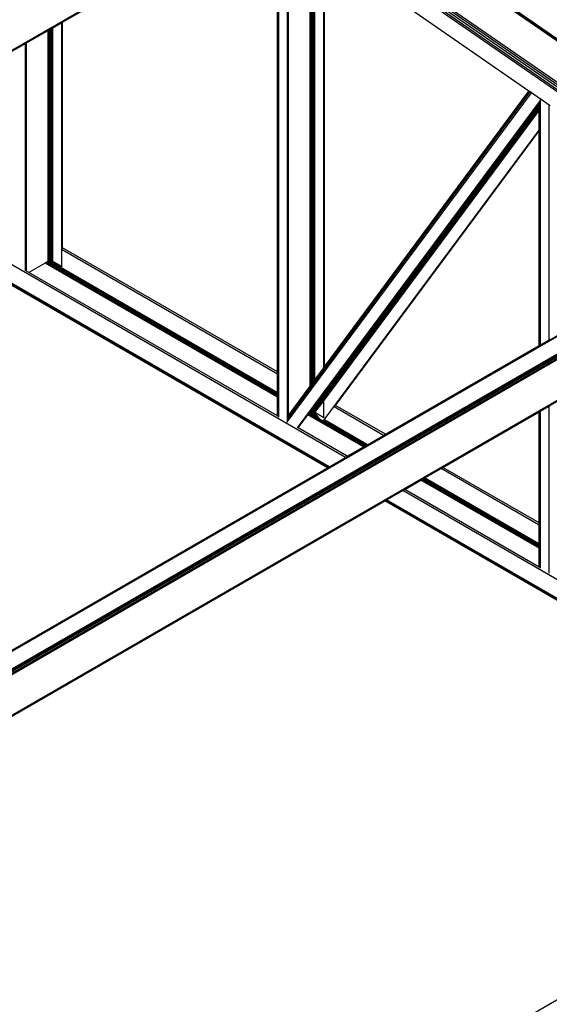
# Model space of a CAD drawing. Header units: millimetres. Extents: x 10 to 1250, y -62 to 528.
# Tile 710 of 909: x 615.8 to 616.92, y 518.28 to 520.36. Entities that reach past the tile are written whole.
import ezdxf

# ---------------------------------------------------------------- set-up
doc = ezdxf.new("R2010")
doc.units = ezdxf.units.MM
doc.header["$LTSCALE"] = 0.05

msp = doc.modelspace()

# ---------------------------------------------------------------- linework, layer by layer
at = {"color": 8}
for p, q in [((617.4277, 519.9721), (616.4235, 520.6679)), ((617.4302, 519.9736), (616.4266, 520.6689)), ((617.4312, 519.9742), (616.4654, 520.6433)), ((617.347, 519.9255), (616.3474, 520.6181)), ((617.3511, 519.9279), (616.3491, 520.6221)), ((617.3553, 519.9304), (616.3517, 520.6257)), ((617.359, 519.9325), (616.3548, 520.6282)), ((613.6, 519.0288), (616.3468, 520.6146)), ((613.6015, 519.0278), (616.3464, 520.6125)), ((617.3435, 519.9236), (616.3467, 520.6142)), ((616.3482, 519.6126), (616.3482, 520.5733)), ((616.3489, 519.6122), (616.3489, 520.5728)), ((616.3506, 519.6112), (616.3506, 520.5716)), ((616.351, 519.611), (616.351, 520.5713)), ((616.3697, 519.5181), (616.3697, 520.5584)), ((616.3714, 519.5204), (616.3714, 520.5572)), ((616.4172, 519.5822), (616.4172, 520.5255)), ((616.4195, 519.5854), (616.4195, 520.5239)), ((616.4223, 519.5891), (616.4223, 520.522)), ((616.425, 519.5928), (616.425, 520.5201)), ((616.426, 519.594), (616.426, 520.5194)), ((616.4274, 519.5959), (616.4274, 520.5184)), ((616.446, 519.6211), (616.446, 520.5055)), ((616.4477, 519.6234), (616.4477, 520.5043)), ((616.8792, 520.2054), (616.4477, 520.5043)), ((615.8945, 520.351), (616.1041, 520.472)), ((615.8741, 520.3392), (615.8928, 520.35)), ((615.8928, 520.35), (615.8945, 520.351)), ((615.8928, 519.8351), (615.8928, 520.35)), ((615.8945, 519.8745), (615.8945, 520.351)), ((615.8181, 520.3069), (615.864, 520.3334)), ((615.864, 520.3334), (615.8654, 520.3342)), ((615.864, 519.8922), (615.864, 520.3334)), ((615.8654, 520.3342), (615.8663, 520.3347)), ((615.8654, 519.8913), (615.8654, 520.3342)), ((615.8663, 520.3347), (615.869, 520.3363)), ((615.8663, 519.8908), (615.8663, 520.3347)), ((615.869, 520.3363), (615.8718, 520.3379)), ((615.869, 519.8892), (615.869, 520.3363)), ((615.8718, 520.3379), (615.8727, 520.3384)), ((615.8718, 519.8876), (615.8718, 520.3379)), ((615.8727, 520.3384), (615.8741, 520.3392)), ((615.8727, 519.8871), (615.8727, 520.3384)), ((615.8741, 519.8863), (615.8741, 520.3392)), ((615.7978, 520.2952), (615.8164, 520.3059)), ((615.8164, 520.3059), (615.8181, 520.3069)), ((615.8164, 519.8263), (615.8164, 520.3059)), ((615.8181, 519.8253), (615.8181, 520.3069)), ((616.3697, 519.5127), (616.8819, 520.2036)), ((616.3697, 519.5073), (616.8845, 520.2017)), ((616.3714, 519.5188), (616.88, 520.2049)), ((616.4477, 519.6234), (616.8792, 520.2054)), ((616.88, 520.2049), (616.8792, 520.2054)), ((616.8819, 520.2036), (616.88, 520.2049)), ((616.8845, 520.2017), (616.8819, 520.2036)), ((616.9034, 520.1886), (616.8845, 520.2017)), ((616.3909, 519.4939), (616.9034, 520.1853)), ((616.4174, 519.5283), (616.9006, 520.1802)), ((616.4178, 519.5286), (616.9006, 520.1798)), ((616.9006, 520.1802), (616.9013, 520.1812)), ((616.9006, 520.1798), (616.9013, 520.1808)), ((616.9006, 520.1798), (616.9006, 520.1802)), ((616.9006, 520.1775), (616.9006, 520.1798)), ((616.9006, 520.1775), (616.9013, 520.1784)), ((616.9013, 520.1812), (616.903, 520.1834)), ((616.9013, 520.1808), (616.903, 520.1831)), ((616.9013, 520.1812), (616.9013, 520.1821)), ((616.9013, 520.1808), (616.9013, 520.1812)), ((616.9013, 520.1784), (616.9013, 520.1808)), ((616.9013, 520.1784), (616.903, 520.1807)), ((616.9013, 520.1747), (616.9013, 520.1784)), ((616.903, 520.1834), (616.9034, 520.184)), ((616.903, 520.1831), (616.9034, 520.1836)), ((616.903, 520.1831), (616.903, 520.1834)), ((616.903, 520.1807), (616.903, 520.1831)), ((616.903, 520.1807), (616.9034, 520.1813)), ((616.903, 520.177), (616.903, 520.1807)), ((616.9034, 520.1853), (616.9034, 520.1886)), ((616.905, 520.1875), (616.9034, 520.1886)), ((616.9034, 520.1853), (616.905, 520.1875)), ((616.9034, 520.184), (616.9034, 520.1853)), ((616.9034, 520.1836), (616.9034, 520.184)), ((616.9034, 520.1813), (616.9034, 520.1836)), ((616.9034, 520.1775), (616.9034, 520.1813)), ((616.9221, 520.1757), (616.905, 520.1875)), ((616.4201, 519.5293), (616.9006, 520.1775)), ((616.4227, 519.5291), (616.9006, 520.1737)), ((616.4252, 519.5279), (616.9006, 520.1692)), ((616.446, 519.5513), (616.9006, 520.1645)), ((616.9006, 520.1737), (616.9006, 520.1775)), ((616.9006, 520.1737), (616.9013, 520.1747)), ((616.9006, 520.1692), (616.9006, 520.1737)), ((616.9006, 520.1692), (616.9013, 520.1701)), ((616.9006, 520.1645), (616.9006, 520.1692)), ((616.9006, 520.1645), (616.9013, 520.1655)), ((616.9006, 520.1226), (616.9006, 520.1645)), ((616.9013, 520.1747), (616.903, 520.177)), ((616.9013, 520.1701), (616.9013, 520.1747)), ((616.9013, 520.1701), (616.903, 520.1724)), ((616.9013, 520.1655), (616.9013, 520.1701)), ((616.9013, 520.1655), (616.903, 520.1677)), ((616.9013, 520.1235), (616.9013, 520.1655)), ((616.903, 520.177), (616.9034, 520.1775)), ((616.903, 520.1724), (616.903, 520.177)), ((616.903, 520.1724), (616.9034, 520.173)), ((616.903, 520.1677), (616.903, 520.1724)), ((616.903, 520.1677), (616.9034, 520.1683)), ((616.903, 520.1258), (616.903, 520.1677)), ((616.9034, 520.173), (616.9034, 520.1775)), ((616.9034, 520.1683), (616.9034, 520.173)), ((616.9034, 520.1264), (616.9034, 520.1683)), ((616.9221, 519.6802), (616.9221, 520.1757)), ((616.9238, 520.1745), (616.9221, 520.1757)), ((616.445, 519.5081), (616.9006, 520.1226)), ((616.4709, 519.5417), (616.9006, 520.1213)), ((616.9006, 520.1226), (616.9013, 520.1235)), ((616.9006, 520.1213), (616.9006, 520.1226)), ((616.9006, 520.1213), (616.9013, 520.1222)), ((616.9006, 519.6678), (616.9006, 520.1213)), ((616.9013, 520.1235), (616.903, 520.1258)), ((616.9013, 520.1222), (616.903, 520.1245)), ((616.9013, 520.1222), (616.9013, 520.1235)), ((616.9013, 519.6682), (616.9013, 520.1222)), ((616.903, 520.1258), (616.9034, 520.1264)), ((616.903, 520.1245), (616.903, 520.1258)), ((616.903, 520.1245), (616.9034, 520.1251)), ((616.903, 519.6692), (616.903, 520.1245)), ((616.9034, 520.1251), (616.9034, 520.1264)), ((616.9034, 519.6694), (616.9034, 520.1251)), ((616.4917, 519.4317), (615.397, 520.0638)), ((616.454, 519.41), (615.3593, 520.042)), ((616.4549, 519.4105), (615.3602, 520.0425)), ((616.4574, 519.4119), (615.3627, 520.0439)), ((614.6215, 518.3513), (617.4556, 519.9876)), ((614.6235, 518.3506), (617.4575, 519.9869)), ((614.6556, 518.3321), (617.4896, 519.9684)), ((614.6575, 518.3305), (617.4916, 519.9668)), ((614.6592, 518.3283), (617.4933, 519.9645)), ((614.6603, 518.3257), (617.4944, 519.9619)), ((614.6607, 518.3232), (617.4948, 519.9594)), ((615.8654, 519.8913), (615.864, 519.8922)), ((615.864, 519.8875), (615.864, 519.8922)), ((615.8654, 519.8867), (615.864, 519.8875)), ((615.864, 519.8478), (615.864, 519.8875)), ((615.8663, 519.8908), (615.8654, 519.8913)), ((615.8654, 519.8867), (615.8654, 519.8913)), ((615.8663, 519.8861), (615.8663, 519.8908)), ((615.8718, 519.8876), (615.869, 519.8892)), ((615.869, 519.8846), (615.869, 519.8892)), ((615.8727, 519.8871), (615.8718, 519.8876)), ((615.8718, 519.883), (615.8718, 519.8876)), ((615.8727, 519.8826), (615.8727, 519.8871)), ((615.8741, 519.8863), (615.8727, 519.8871)), ((615.8663, 519.8861), (615.8654, 519.8867)), ((615.8654, 519.848), (615.8654, 519.8867)), ((615.8663, 519.8481), (615.8663, 519.8861)), ((615.8718, 519.883), (615.869, 519.8846)), ((615.869, 519.8484), (615.869, 519.8846)), ((615.8741, 519.8816), (615.8718, 519.883)), ((615.8718, 519.8481), (615.8718, 519.883)), ((615.8741, 519.8816), (615.8741, 519.8863)), ((615.8741, 519.8458), (615.8741, 519.8816)), ((616.3482, 519.6079), (615.8939, 519.8702)), ((616.3482, 519.6126), (615.8945, 519.8745)), ((615.8945, 519.8706), (615.8945, 519.8745)), ((614.7054, 518.2629), (617.4525, 519.8489)), ((614.7069, 518.2619), (617.452, 519.8468)), ((615.8638, 519.8458), (615.8616, 519.8445)), ((616.3482, 519.5661), (615.8638, 519.8458)), ((615.864, 519.8458), (615.8638, 519.8458)), ((615.8643, 519.8476), (615.864, 519.8478)), ((615.864, 519.8475), (615.864, 519.8478)), ((615.864, 519.8475), (615.8643, 519.8476)), ((615.864, 519.8458), (615.864, 519.8475)), ((615.866, 519.8466), (615.864, 519.8458)), ((615.8643, 519.8476), (615.8654, 519.848)), ((615.866, 519.8466), (615.8643, 519.8476)), ((615.8654, 519.848), (615.8663, 519.8481)), ((615.8663, 519.8467), (615.866, 519.8466)), ((616.3482, 519.5683), (615.866, 519.8466)), ((615.8663, 519.8467), (615.8663, 519.8481)), ((615.869, 519.8471), (615.8663, 519.8467)), ((615.869, 519.8484), (615.8718, 519.8481)), ((615.869, 519.8471), (615.869, 519.8484)), ((615.8718, 519.8467), (615.869, 519.8471)), ((615.8718, 519.8481), (615.8724, 519.8481)), ((615.8718, 519.8467), (615.8718, 519.8481)), ((615.8741, 519.8458), (615.8718, 519.8467)), ((615.8928, 519.8351), (615.8741, 519.8458)), ((615.8164, 519.8255), (615.8164, 519.8263)), ((615.8181, 519.8253), (615.8164, 519.8263)), ((615.8232, 519.8223), (615.8181, 519.8253)), ((615.8576, 519.8422), (615.8232, 519.8223)), ((615.8594, 519.8432), (615.8576, 519.8422)), ((616.3482, 519.5589), (615.8576, 519.8422)), ((615.8616, 519.8445), (615.8594, 519.8432)), ((616.3482, 519.5611), (615.8594, 519.8432)), ((616.3482, 519.5636), (615.8616, 519.8445)), ((615.8939, 519.8357), (615.8928, 519.8351)), ((616.3482, 519.5193), (615.8232, 519.8223)), ((616.9034, 519.6694), (616.9221, 519.6802)), ((616.9221, 519.6802), (616.9238, 519.6812)), ((616.5766, 519.4807), (616.9006, 519.6678)), ((616.9006, 519.6678), (616.9013, 519.6682)), ((616.9013, 519.6682), (616.903, 519.6692)), ((616.903, 519.6692), (616.9034, 519.6694)), ((616.4274, 519.5959), (616.446, 519.6211)), ((616.446, 519.6211), (616.4477, 519.6234)), ((616.3482, 519.6079), (616.3482, 519.6126)), ((616.3482, 519.5683), (616.3482, 519.6079)), ((616.3506, 519.6112), (616.3489, 519.6122)), ((616.3489, 519.6075), (616.3489, 519.6122)), ((616.3506, 519.6065), (616.3489, 519.6075)), ((616.3489, 519.5678), (616.3489, 519.6075)), ((616.351, 519.611), (616.3506, 519.6112)), ((616.3506, 519.6065), (616.3506, 519.6112)), ((616.351, 519.6063), (616.3506, 519.6065)), ((616.3506, 519.5669), (616.3506, 519.6065)), ((616.351, 519.6063), (616.351, 519.611)), ((616.351, 519.5666), (616.351, 519.6063)), ((616.426, 519.594), (616.4274, 519.5959)), ((616.3714, 519.5204), (616.4172, 519.5822)), ((616.4172, 519.5822), (616.4195, 519.5854)), ((616.4195, 519.5854), (616.4223, 519.5891)), ((616.4223, 519.5891), (616.425, 519.5928)), ((616.425, 519.5928), (616.426, 519.594)), ((616.3482, 519.5661), (616.3482, 519.5683)), ((616.3482, 519.5636), (616.3482, 519.5661)), ((616.3482, 519.5611), (616.3482, 519.5636)), ((616.3482, 519.5589), (616.3482, 519.5611)), ((616.3482, 519.5193), (616.3482, 519.5589)), ((616.3506, 519.5669), (616.3489, 519.5678)), ((616.3489, 519.5657), (616.3489, 519.5678)), ((616.3506, 519.5647), (616.3489, 519.5657)), ((616.3489, 519.5632), (616.3489, 519.5657)), ((616.3506, 519.5622), (616.3489, 519.5632)), ((616.3489, 519.5606), (616.3489, 519.5632)), ((616.3506, 519.5597), (616.3489, 519.5606)), ((616.3489, 519.5585), (616.3489, 519.5606)), ((616.3506, 519.5575), (616.3489, 519.5585)), ((616.3489, 519.5188), (616.3489, 519.5585)), ((616.351, 519.5666), (616.3506, 519.5669)), ((616.3506, 519.5647), (616.3506, 519.5669)), ((616.351, 519.5645), (616.3506, 519.5647)), ((616.3506, 519.5622), (616.3506, 519.5647)), ((616.351, 519.562), (616.3506, 519.5622)), ((616.3506, 519.5597), (616.3506, 519.5622)), ((616.351, 519.5594), (616.3506, 519.5597)), ((616.3506, 519.5575), (616.3506, 519.5597)), ((616.351, 519.5573), (616.3506, 519.5575)), ((616.3506, 519.5179), (616.3506, 519.5575)), ((616.351, 519.5645), (616.351, 519.5666)), ((616.351, 519.562), (616.351, 519.5645)), ((616.351, 519.5594), (616.351, 519.562)), ((616.351, 519.5573), (616.351, 519.5594)), ((616.351, 519.5176), (616.351, 519.5573)), ((616.4275, 519.5264), (616.446, 519.5513)), ((616.446, 519.5157), (616.446, 519.5513)), ((616.5725, 519.4784), (616.4683, 519.5386)), ((616.4689, 519.539), (616.4709, 519.5417)), ((616.5766, 519.4807), (616.4709, 519.5417)), ((616.9034, 519.5294), (616.9221, 519.5402)), ((616.9221, 519.5402), (616.9238, 519.5412)), ((616.9221, 519.1872), (616.9221, 519.5402)), ((616.3489, 519.5189), (616.3482, 519.5193)), ((616.3489, 519.5187), (616.3489, 519.5188)), ((616.3506, 519.5179), (616.3489, 519.5188)), ((616.351, 519.5176), (616.3506, 519.5179)), ((616.351, 519.5169), (616.351, 519.5176)), ((616.3697, 519.5181), (616.3714, 519.5204)), ((616.3697, 519.5165), (616.3714, 519.5188)), ((616.3697, 519.5165), (616.3697, 519.5181)), ((616.3697, 519.5127), (616.3697, 519.5165)), ((616.3714, 519.5188), (616.3714, 519.5204)), ((616.3714, 519.518), (616.3714, 519.5188)), ((616.3919, 519.494), (616.4125, 519.5218)), ((616.4125, 519.5218), (616.4136, 519.5233)), ((616.5301, 519.4539), (616.4125, 519.5218)), ((616.4136, 519.5233), (616.4149, 519.5251)), ((616.5319, 519.455), (616.4136, 519.5233)), ((616.4149, 519.5251), (616.415, 519.5252)), ((616.5341, 519.4562), (616.4149, 519.5251)), ((616.415, 519.5252), (616.4172, 519.5281)), ((616.4171, 519.5264), (616.415, 519.5252)), ((616.4352, 519.5159), (616.4171, 519.5264)), ((616.4172, 519.5264), (616.4171, 519.5264)), ((616.4172, 519.5281), (616.4174, 519.5283)), ((616.4172, 519.5264), (616.4172, 519.5281)), ((616.4193, 519.5272), (616.4172, 519.5264)), ((616.4178, 519.5286), (616.4174, 519.5283)), ((616.4195, 519.5291), (616.4178, 519.5286)), ((616.4195, 519.5273), (616.4193, 519.5272)), ((616.4321, 519.5198), (616.4193, 519.5272)), ((616.4201, 519.5293), (616.4195, 519.5291)), ((616.4195, 519.5287), (616.4195, 519.5291)), ((616.4195, 519.5287), (616.4223, 519.529)), ((616.4195, 519.5273), (616.4195, 519.5287)), ((616.4223, 519.5276), (616.4195, 519.5273)), ((616.4223, 519.5291), (616.4201, 519.5293)), ((616.4227, 519.5291), (616.4223, 519.5291)), ((616.4223, 519.529), (616.4223, 519.5291)), ((616.4223, 519.5276), (616.4223, 519.529)), ((616.425, 519.5273), (616.4223, 519.5276)), ((616.425, 519.528), (616.4227, 519.5291)), ((616.425, 519.5273), (616.425, 519.528)), ((616.4252, 519.5279), (616.425, 519.528)), ((616.4263, 519.5268), (616.425, 519.5273)), ((616.4263, 519.5268), (616.4252, 519.5279)), ((616.4264, 519.5268), (616.4263, 519.5268)), ((616.4272, 519.526), (616.4264, 519.5268)), ((616.4272, 519.526), (616.4275, 519.5264)), ((616.4321, 519.5198), (616.4272, 519.526)), ((616.446, 519.5157), (616.4275, 519.5264)), ((616.4352, 519.5159), (616.4321, 519.5198)), ((616.4383, 519.5119), (616.4352, 519.5159)), ((616.6978, 519.4107), (616.9006, 519.5278)), ((616.9006, 519.5278), (616.9013, 519.5282)), ((616.9006, 519.2937), (616.9006, 519.5278)), ((616.9013, 519.5282), (616.903, 519.5292)), ((616.9013, 519.2932), (616.9013, 519.5282)), ((616.903, 519.5292), (616.9034, 519.5294)), ((616.903, 519.2923), (616.903, 519.5292)), ((616.9034, 519.292), (616.9034, 519.5294)), ((616.3691, 519.5064), (616.3697, 519.5073)), ((616.3697, 519.5073), (616.3697, 519.5127)), ((616.3697, 519.5061), (616.3697, 519.5073)), ((616.3919, 519.494), (616.3915, 519.4943)), ((616.4957, 519.4341), (616.3919, 519.494)), ((616.5363, 519.4575), (616.4464, 519.5094)), ((616.5382, 519.4586), (616.4477, 519.5108)), ((616.5382, 519.4586), (616.5725, 519.4784)), ((616.5725, 519.4784), (616.5766, 519.4807)), ((616.4957, 519.4341), (616.5301, 519.4539)), ((616.5301, 519.4539), (616.5319, 519.455)), ((616.5319, 519.455), (616.5341, 519.4562)), ((616.5341, 519.4562), (616.5363, 519.4575)), ((616.5363, 519.4575), (616.5382, 519.4586)), ((616.4574, 519.4119), (616.4917, 519.4317)), ((616.4917, 519.4317), (616.4957, 519.4341)), ((614.6198, 518.351), (616.454, 519.41)), ((616.454, 519.41), (616.4549, 519.4105)), ((616.4549, 519.4105), (616.4574, 519.4119)), ((616.6938, 519.4084), (616.6978, 519.4107)), ((616.9006, 519.2937), (616.6978, 519.4107)), ((616.6575, 519.3875), (616.6594, 519.3886)), ((616.6594, 519.3886), (616.6938, 519.4084)), ((616.9006, 519.2493), (616.6594, 519.3886)), ((616.9006, 519.289), (616.6938, 519.4084)), ((616.617, 519.3641), (616.6513, 519.3839)), ((616.6513, 519.3839), (616.6532, 519.385)), ((616.9006, 519.24), (616.6513, 519.3839)), ((616.6532, 519.385), (616.6554, 519.3862)), ((616.9006, 519.2421), (616.6532, 519.385)), ((616.6554, 519.3862), (616.6575, 519.3875)), ((616.9006, 519.2447), (616.6554, 519.3862)), ((616.9006, 519.2472), (616.6575, 519.3875)), ((616.5786, 519.3419), (616.6129, 519.3618)), ((616.6129, 519.3618), (616.617, 519.3641)), ((617.7068, 518.7302), (616.6129, 519.3618)), ((616.9006, 519.2003), (616.617, 519.3641)), ((614.7074, 518.2616), (616.5752, 519.34)), ((616.5752, 519.34), (616.5761, 519.3405)), ((617.6691, 518.7084), (616.5752, 519.34)), ((616.5761, 519.3405), (616.5786, 519.3419)), ((617.67, 518.7089), (616.5761, 519.3405)), ((617.6724, 518.7104), (616.5786, 519.3419)), ((616.9013, 519.2932), (616.9006, 519.2937)), ((616.9006, 519.289), (616.9006, 519.2937)), ((616.9013, 519.2886), (616.9006, 519.289)), ((616.9006, 519.2493), (616.9006, 519.289)), ((616.903, 519.2923), (616.9013, 519.2932)), ((616.9013, 519.2886), (616.9013, 519.2932)), ((616.903, 519.2876), (616.9013, 519.2886)), ((616.9013, 519.2489), (616.9013, 519.2886)), ((616.9034, 519.292), (616.903, 519.2923)), ((616.903, 519.2876), (616.903, 519.2923)), ((616.9034, 519.2874), (616.903, 519.2876)), ((616.903, 519.2479), (616.903, 519.2876)), ((616.9034, 519.2874), (616.9034, 519.292)), ((616.9034, 519.2477), (616.9034, 519.2874)), ((616.9013, 519.2489), (616.9006, 519.2493)), ((616.9006, 519.2472), (616.9006, 519.2493)), ((616.9013, 519.2468), (616.9006, 519.2472)), ((616.9006, 519.2447), (616.9006, 519.2472)), ((616.9013, 519.2442), (616.9006, 519.2447)), ((616.9006, 519.2421), (616.9006, 519.2447)), ((616.903, 519.2479), (616.9013, 519.2489)), ((616.9013, 519.2468), (616.9013, 519.2489)), ((616.903, 519.2458), (616.9013, 519.2468)), ((616.9013, 519.2442), (616.9013, 519.2468)), ((616.903, 519.2433), (616.9013, 519.2442)), ((616.9013, 519.2417), (616.9013, 519.2442)), ((616.9034, 519.2477), (616.903, 519.2479)), ((616.903, 519.2458), (616.903, 519.2479)), ((616.9034, 519.2456), (616.903, 519.2458)), ((616.903, 519.2433), (616.903, 519.2458)), ((616.9034, 519.243), (616.903, 519.2433)), ((616.903, 519.2408), (616.903, 519.2433)), ((616.9034, 519.2456), (616.9034, 519.2477)), ((616.9034, 519.243), (616.9034, 519.2456)), ((616.9034, 519.2405), (616.9034, 519.243)), ((616.9013, 519.2417), (616.9006, 519.2421)), ((616.9006, 519.24), (616.9006, 519.2421)), ((616.9006, 519.2003), (616.9006, 519.24)), ((616.9013, 519.2396), (616.9006, 519.24)), ((616.9013, 519.2396), (616.9013, 519.2417)), ((616.903, 519.2408), (616.9013, 519.2417)), ((616.9013, 519.1999), (616.9013, 519.2396)), ((616.903, 519.2386), (616.9013, 519.2396)), ((616.903, 519.2386), (616.903, 519.2408)), ((616.9034, 519.2405), (616.903, 519.2408)), ((616.9034, 519.2384), (616.903, 519.2386)), ((616.903, 519.199), (616.903, 519.2386)), ((616.9034, 519.2384), (616.9034, 519.2405)), ((616.9034, 519.1987), (616.9034, 519.2384)), ((616.9013, 519.1999), (616.9006, 519.2003)), ((616.9013, 519.1998), (616.9013, 519.1999)), ((616.903, 519.199), (616.9013, 519.1999)), ((616.9034, 519.1987), (616.903, 519.199)), ((616.9034, 519.198), (616.9034, 519.1987)), ((615.7246, 517.5858), (617.6691, 518.7084))]:
    msp.add_line(p, q, dxfattribs=at)

doc.saveas('drawing.dxf')
